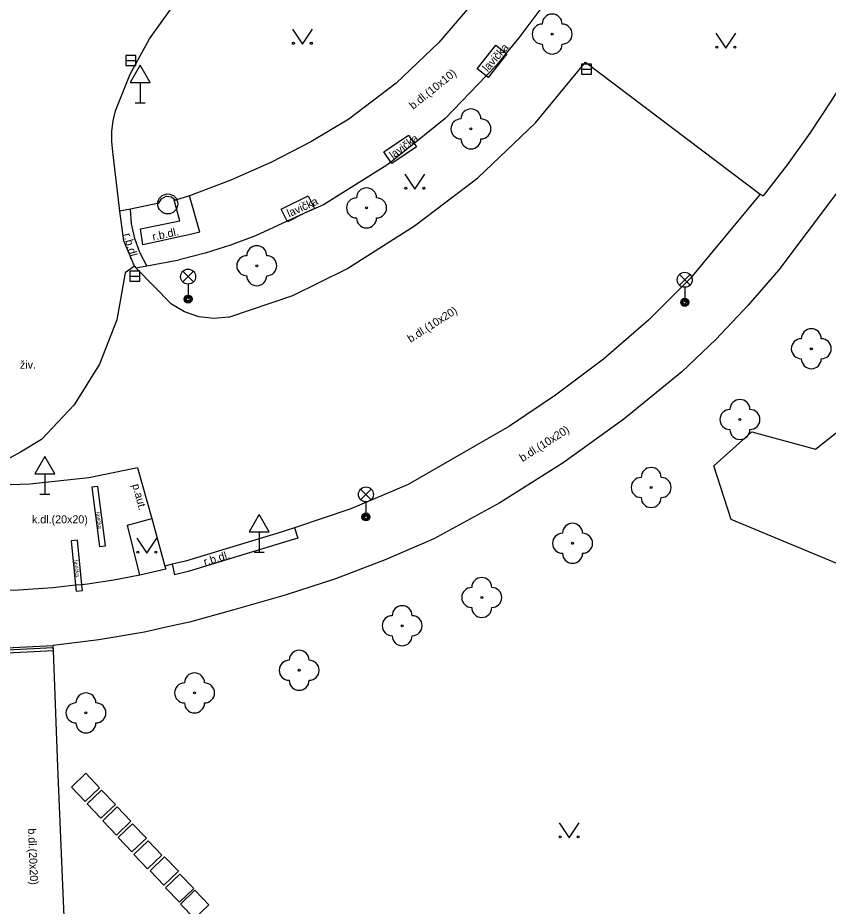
# Model space of a CAD drawing. Extents: x -600309 to -598967, y -1161267 to -1160292.
# Drawn here: x -599768.25 to -599727.72, y -1160664.5 to -1160620.07 of the extents above; entities that cross this region are included whole.
import ezdxf

# ---------------------------------------------------------------- set-up
doc = ezdxf.new("R2010")
doc.units = 0
for name, color, linetype in [('Level 10', 7, 'Continuous'), ('Level 11', 7, 'Continuous'), ('Level 22', 7, 'Continuous'), ('Level 24', 7, 'Continuous'), ('Level 27', 7, 'Continuous'), ('Level 33', 7, 'Continuous'), ('Level 34', 7, 'Continuous'), ('Level 36', 7, 'Continuous'), ('Level 40', 7, 'Continuous'), ('Level 42', 7, 'Continuous'), ('Level 53', 7, 'Continuous')]:
    doc.layers.add(name, color=color, linetype=linetype)

msp = doc.modelspace()

# ---------------------------------------------------------------- linework, layer by layer
at = {"layer": 'Level 10'}
for points in [[(-599761.67, -1160621.13), (-599760.56, -1160619.6), (-599759.4, -1160618.39), (-599759.26, -1160618.24), (-599757.79, -1160617.06)], [(-599763.36, -1160624.73), (-599762.63, -1160622.9), (-599761.67, -1160621.13)], [(-599757.69, -1160635.05), (-599754.5, -1160633.96), (-599751.79, -1160632.62), (-599748.41, -1160630.47), (-599745.25, -1160628.08), (-599742.37, -1160625.32), (-599739.86, -1160622.3), (-599731.12, -1160628.89), (-599734.62, -1160633.09), (-599736.72, -1160635.2), (-599738.97, -1160637.14), (-599741.36, -1160638.94), (-599743.66, -1160640.49), (-599748.73, -1160643.41), (-599751.59, -1160644.62), (-599754.42, -1160645.57), (-599755.08, -1160645.79), (-599759.87, -1160647.24), (-599760.53, -1160647.4), (-599760.89, -1160647.49)], [(-599763.5, -1160626.78), (-599763.55, -1160626.26), (-599763.54, -1160625.75), (-599763.48, -1160625.23), (-599763.36, -1160624.73)], [(-599762.41, -1160632.5), (-599762.95, -1160631.22), (-599763.15, -1160629.74), (-599763.5, -1160626.78)], [(-599762.41, -1160632.5), (-599762.34, -1160632.57), (-599760.56, -1160634.4)], [(-599757.69, -1160635.05), (-599758.44, -1160635.11), (-599759.19, -1160635.02), (-599759.91, -1160634.78), (-599760.56, -1160634.4)], [(-599762.26, -1160642.58), (-599764.7, -1160643.07), (-599767.65, -1160643.39), (-599770.07, -1160643.48), (-599771.67, -1160643.48)], [(-599762.26, -1160642.58), (-599761.54, -1160645.11), (-599760.89, -1160647.49)]]:
    msp.add_lwpolyline(points, dxfattribs=at)
at = {"layer": 'Level 11'}
for points in [[(-599743.62, -1160616.59), (-599745.27, -1160619.05), (-599747.19, -1160621.31), (-599749.33, -1160623.35), (-599751.69, -1160625.14)], [(-599720.46, -1160616.58), (-599722.13, -1160620.36), (-599724.08, -1160624.01), (-599726.3, -1160627.49), (-599728.78, -1160630.8)], [(-599740.27, -1160616.76), (-599740.98, -1160617.93), (-599741.18, -1160618.24), (-599742.15, -1160619.68), (-599743.19, -1160621.07), (-599743.83, -1160621.85)], [(-599743.83, -1160621.85), (-599744.29, -1160622.42)], [(-599744.29, -1160622.42), (-599744.83, -1160622.98)], [(-599726.55, -1160622.56), (-599727.57, -1160624.22), (-599728.65, -1160625.84), (-599729.78, -1160627.43), (-599730.97, -1160628.97)], [(-599744.83, -1160622.98), (-599746.88, -1160625.11), (-599748.43, -1160626.36)], [(-599751.69, -1160625.14), (-599753.6, -1160626.27), (-599755.57, -1160627.29), (-599757.59, -1160628.19), (-599759.66, -1160628.98)], [(-599748.43, -1160626.36), (-599749.59, -1160627.29)], [(-599749.59, -1160627.29), (-599749.79, -1160627.45), (-599752.96, -1160629.42), (-599753.91, -1160629.85)], [(-599761.2, -1160629.35), (-599761.07, -1160629.12), (-599760.83, -1160629), (-599760.57, -1160629.03), (-599760.36, -1160629.19)], [(-599759.66, -1160628.98), (-599760.36, -1160629.19), (-599760.43, -1160629.21)], [(-599759.15, -1160630.8), (-599759.66, -1160628.98)], [(-599731.12, -1160628.89), (-599730.97, -1160628.97)], [(-599761.2, -1160629.35), (-599762.62, -1160629.64), (-599763.15, -1160629.74)], [(-599760.15, -1160630.22), (-599760.4019, -1160629.3091), (-599760.43, -1160629.21)], [(-599761.8, -1160632.47), (-599762.14, -1160631.81), (-599762.4, -1160631.11), (-599762.56, -1160630.38), (-599762.62, -1160629.64)], [(-599753.91, -1160629.85), (-599754.78, -1160630.25)], [(-599759.15, -1160630.8), (-599759.55, -1160630.89), (-599761.99, -1160631.42), (-599762.11, -1160630.63), (-599760.15, -1160630.22)], [(-599754.78, -1160630.25), (-599756.36, -1160630.97)], [(-599728.78, -1160630.8), (-599730.2, -1160632.67), (-599731.72, -1160634.45), (-599733.34, -1160636.16), (-599735.04, -1160637.77)], [(-599756.36, -1160630.97), (-599757.61, -1160631.44), (-599758.88, -1160631.85), (-599760.18, -1160632.18)], [(-599762.34, -1160632.57), (-599761.8, -1160632.47), (-599760.18, -1160632.18)], [(-599762.41, -1160632.5), (-599762.88, -1160632.83)], [(-599762.88, -1160632.83), (-599763.3, -1160635.18), (-599764.17, -1160637.4), (-599765.43, -1160639.42), (-599767.06, -1160641.16)], [(-599726.5, -1160647.7), (-599732.58, -1160645.16), (-599733.44, -1160642.47), (-599731.55, -1160640.77), (-599728.36, -1160641.64), (-599726.36, -1160640.06), (-599724.78, -1160636.52), (-599720.47, -1160638.23)], [(-599735.04, -1160637.77), (-599737.94, -1160640.14), (-599740.98, -1160642.33), (-599744.15, -1160644.32), (-599747.44, -1160646.12)], [(-599767.06, -1160641.16), (-599768.12, -1160641.79), (-599769.2, -1160642.37), (-599770.32, -1160642.89)], [(-599762.15, -1160647.94), (-599762.77, -1160645.44), (-599761.54, -1160645.11)], [(-599754.42, -1160645.57), (-599754.24, -1160646.09)], [(-599754.24, -1160646.09), (-599754.92, -1160646.3), (-599759.73, -1160647.76), (-599760.41, -1160647.92)], [(-599747.44, -1160646.12), (-599749.88, -1160647.18), (-599752.36, -1160648.12), (-599754.88, -1160648.95), (-599757.44, -1160649.67)], [(-599760.85, -1160647.65), (-599762.15, -1160647.94)], [(-599760.89, -1160647.49), (-599760.85, -1160647.65)], [(-599760.53, -1160647.4), (-599760.41, -1160647.92)], [(-599762.15, -1160647.94), (-599763.45, -1160648.19), (-599764.76, -1160648.39)], [(-599765.36, -1160648.45), (-599766.49, -1160648.57), (-599768.22, -1160648.69), (-599769.95, -1160648.75), (-599771.69, -1160648.76)], [(-599765.04, -1160648.42), (-599765.36, -1160648.45)], [(-599764.76, -1160648.39), (-599765.04, -1160648.42)], [(-599757.44, -1160649.67), (-599759.66, -1160650.29), (-599760.671, -1160650.5137), (-599761.92, -1160650.79), (-599764.19, -1160651.18), (-599766.48, -1160651.46)], [(-599769.49, -1160651.61), (-599766.48, -1160651.46)], [(-599765.45, -1160676.19), (-599765.7, -1160670.31), (-599765.74, -1160669.36), (-599766.24, -1160657.52), (-599766.47, -1160651.71), (-599766.48, -1160651.46)], [(-599765.57, -1160658.54), (-599764.85, -1160657.85)], [(-599764.85, -1160657.85), (-599764.16, -1160658.57)], [(-599764.88, -1160659.26), (-599765.57, -1160658.54)], [(-599764.16, -1160658.57), (-599764.88, -1160659.26)], [(-599764.78, -1160659.38), (-599764.06, -1160658.69)], [(-599764.06, -1160658.69), (-599763.37, -1160659.41)], [(-599764.09, -1160660.1), (-599764.78, -1160659.38)], [(-599763.37, -1160659.41), (-599764.09, -1160660.1)], [(-599764, -1160660.22), (-599763.28, -1160659.53)], [(-599763.28, -1160659.53), (-599762.59, -1160660.25)], [(-599763.31, -1160660.94), (-599764, -1160660.22)], [(-599762.59, -1160660.25), (-599763.31, -1160660.94)], [(-599763.23, -1160661.06), (-599762.51, -1160660.37)], [(-599762.51, -1160660.37), (-599761.82, -1160661.09)], [(-599762.54, -1160661.78), (-599763.23, -1160661.06)], [(-599761.82, -1160661.09), (-599762.54, -1160661.78)], [(-599762.45, -1160661.91), (-599761.73, -1160661.22)], [(-599761.73, -1160661.22), (-599761.04, -1160661.94)], [(-599761.76, -1160662.63), (-599762.45, -1160661.91)], [(-599761.04, -1160661.94), (-599761.76, -1160662.63)], [(-599761.63, -1160662.72), (-599760.91, -1160662.03)], [(-599760.91, -1160662.03), (-599760.22, -1160662.75)], [(-599760.94, -1160663.44), (-599761.63, -1160662.72)], [(-599760.22, -1160662.75), (-599760.94, -1160663.44)], [(-599760.86, -1160663.58), (-599760.14, -1160662.89)], [(-599760.14, -1160662.89), (-599759.45, -1160663.61)], [(-599760.17, -1160664.3), (-599760.86, -1160663.58)], [(-599759.45, -1160663.61), (-599760.17, -1160664.3)], [(-599760.11, -1160664.39), (-599759.39, -1160663.7)], [(-599759.39, -1160663.7), (-599758.7, -1160664.42)], [(-599759.42, -1160665.11), (-599760.11, -1160664.39)], [(-599758.7, -1160664.42), (-599759.42, -1160665.11)]]:
    msp.add_lwpolyline(points, dxfattribs=at)
at = {"layer": 'Level 22'}
for centre in [(-599741.53, -1160620.89), (-599745.59, -1160625.63), (-599750.81, -1160629.58), (-599756.3, -1160632.47), (-599728.57, -1160636.62), (-599732.14, -1160640.16), (-599736.58, -1160643.56), (-599740.51, -1160646.35), (-599745.05, -1160649.06), (-599749.03, -1160650.47), (-599754.18, -1160652.7), (-599759.41, -1160653.83), (-599764.84, -1160654.83)]:
    msp.add_circle(centre, 0.05, dxfattribs=at)
for centre, start, end in [((-599741.53, -1160620.39), 0, 180), ((-599742.03, -1160620.89), 90, 270), ((-599741.03, -1160620.89), 270, 90), ((-599741.53, -1160621.39), 180, 0), ((-599745.59, -1160625.13), 0, 180), ((-599746.09, -1160625.63), 90, 270), ((-599745.09, -1160625.63), 270, 90), ((-599745.59, -1160626.13), 180, 0), ((-599750.81, -1160629.08), 0, 180), ((-599751.31, -1160629.58), 90, 270), ((-599750.31, -1160629.58), 270, 90), ((-599750.81, -1160630.08), 180, 0), ((-599756.3, -1160631.97), 0, 180), ((-599756.8, -1160632.47), 90, 270), ((-599755.8, -1160632.47), 270, 90), ((-599756.3, -1160632.97), 180, 0), ((-599728.57, -1160636.12), 0, 180), ((-599729.07, -1160636.62), 90, 270), ((-599728.07, -1160636.62), 270, 90), ((-599728.57, -1160637.12), 180, 0), ((-599732.14, -1160639.66), 0, 180), ((-599732.64, -1160640.16), 90, 270), ((-599731.64, -1160640.16), 270, 90), ((-599732.14, -1160640.66), 180, 0), ((-599736.58, -1160643.06), 0, 180), ((-599737.08, -1160643.56), 90, 270), ((-599736.08, -1160643.56), 270, 90), ((-599736.58, -1160644.06), 180, 0), ((-599740.51, -1160645.85), 0, 180), ((-599741.01, -1160646.35), 90, 270), ((-599740.01, -1160646.35), 270, 90), ((-599740.51, -1160646.85), 180, 0), ((-599745.05, -1160648.56), 0, 180), ((-599745.55, -1160649.06), 90, 270), ((-599744.55, -1160649.06), 270, 90), ((-599749.03, -1160649.97), 0, 180), ((-599745.05, -1160649.56), 180, 0), ((-599749.53, -1160650.47), 90, 270), ((-599748.53, -1160650.47), 270, 90), ((-599749.03, -1160650.97), 180, 0), ((-599754.18, -1160652.2), 0, 180), ((-599754.68, -1160652.7), 90, 270), ((-599753.68, -1160652.7), 270, 90), ((-599759.41, -1160653.33), 0, 180), ((-599759.91, -1160653.83), 90, 270), ((-599758.91, -1160653.83), 270, 90), ((-599754.18, -1160653.2), 180, 0), ((-599764.84, -1160654.33), 0, 180), ((-599765.34, -1160654.83), 90, 270), ((-599764.34, -1160654.83), 270, 90), ((-599759.41, -1160654.33), 180, 0), ((-599764.84, -1160655.33), 180, 0)]:
    msp.add_arc(centre, 0.5, start, end, dxfattribs=at)
at = {"layer": 'Level 24'}
for points in [[(-599766.48, -1160651.58), (-599769.45, -1160651.73)], [(-599769.44, -1160651.86), (-599766.47, -1160651.71)], [(-599766.47, -1160651.71), (-599766.48, -1160651.58)]]:
    msp.add_lwpolyline(points, dxfattribs=at)
at = {"layer": 'Level 27'}
for p, q in [((-599762.85, -1160622.21), (-599762.35, -1160622.21)), ((-599740.07, -1160622.65), (-599739.57, -1160622.65)), ((-599762.65, -1160633), (-599762.15, -1160633))]:
    msp.add_line(p, q, dxfattribs=at)
for points in [[(-599762.85, -1160622.46), (-599762.35, -1160622.46), (-599762.35, -1160621.96), (-599762.85, -1160621.96)], [(-599740.07, -1160622.9), (-599739.57, -1160622.9), (-599739.57, -1160622.4), (-599740.07, -1160622.4)], [(-599762.65, -1160633.25), (-599762.15, -1160633.25), (-599762.15, -1160632.75), (-599762.65, -1160632.75)]]:
    msp.add_lwpolyline(points, close=True, dxfattribs=at)
msp.add_circle((-599760.75, -1160629.38), 0.5, dxfattribs=at)
at = {"layer": 'Level 33'}
for p, q in [((-599759.995, -1160633.28), (-599759.465, -1160632.75)), ((-599759.995, -1160632.75), (-599759.465, -1160633.28)), ((-599735.165, -1160633.44), (-599734.635, -1160632.91)), ((-599735.165, -1160632.91), (-599734.635, -1160633.44)), ((-599759.73, -1160633.39), (-599759.73, -1160634.14)), ((-599734.9, -1160633.55), (-599734.9, -1160634.3)), ((-599751.105, -1160644.17), (-599750.575, -1160643.64)), ((-599751.105, -1160643.64), (-599750.575, -1160644.17)), ((-599750.84, -1160644.28), (-599750.84, -1160645.03))]:
    msp.add_line(p, q, dxfattribs=at)
for centre, radius in [((-599759.73, -1160633.015), 0.375), ((-599734.9, -1160633.175), 0.375), ((-599759.73, -1160634.14), 0.2), ((-599759.73, -1160634.14), 0.1445), ((-599759.73, -1160634.14), 0.0876), ((-599734.9, -1160634.3), 0.2), ((-599734.9, -1160634.3), 0.1445), ((-599734.9, -1160634.3), 0.0876), ((-599750.84, -1160643.905), 0.375), ((-599750.84, -1160645.03), 0.2), ((-599750.84, -1160645.03), 0.1445), ((-599750.84, -1160645.03), 0.0876)]:
    msp.add_circle(centre, radius, dxfattribs=at)
at = {"layer": 'Level 34'}
for p, q in [((-599762.13, -1160623.312), (-599762.13, -1160624.33)), ((-599762.38, -1160624.33), (-599761.88, -1160624.33)), ((-599766.9, -1160642.882), (-599766.9, -1160643.9)), ((-599767.15, -1160643.9), (-599766.65, -1160643.9)), ((-599756.18, -1160645.772), (-599756.18, -1160646.79)), ((-599756.43, -1160646.79), (-599755.93, -1160646.79))]:
    msp.add_line(p, q, dxfattribs=at)
for points in [[(-599762.63, -1160623.312), (-599761.63, -1160623.312), (-599762.13, -1160622.446)], [(-599767.4, -1160642.882), (-599766.4, -1160642.882), (-599766.9, -1160642.016)], [(-599756.68, -1160645.772), (-599755.68, -1160645.772), (-599756.18, -1160644.906)]]:
    msp.add_lwpolyline(points, close=True, dxfattribs=at)
at = {"layer": 'Level 36'}
for points in [[(-599754.52, -1160620.65), (-599754.02, -1160621.4), (-599753.52, -1160620.65)], [(-599733.34, -1160620.84), (-599732.84, -1160621.59), (-599732.34, -1160620.84)], [(-599748.9, -1160627.9), (-599748.4, -1160628.65), (-599747.9, -1160627.9)], [(-599762.3, -1160646.09), (-599761.8, -1160646.84), (-599761.3, -1160646.09)], [(-599741.18, -1160660.32), (-599740.68, -1160661.07), (-599740.18, -1160660.32)]]:
    msp.add_lwpolyline(points, dxfattribs=at)
for centre in [(-599754.4702, -1160621.3498), (-599753.5708, -1160621.3498), (-599733.2902, -1160621.5398), (-599732.3908, -1160621.5398), (-599748.8502, -1160628.5998), (-599747.9508, -1160628.5998), (-599762.2502, -1160646.7898), (-599761.3508, -1160646.7898), (-599741.1302, -1160661.0198), (-599740.2308, -1160661.0198)]:
    msp.add_circle(centre, 0.05, dxfattribs=at)
at = {"layer": 'Level 53'}
for points in [[(-599745.28, -1160622.62), (-599744.34, -1160621.44)], [(-599744.34, -1160621.44), (-599743.83, -1160621.85)], [(-599743.79, -1160621.88), (-599744.73, -1160623.06)], [(-599743.83, -1160621.85), (-599743.79, -1160621.88)], [(-599744.83, -1160622.98), (-599745.28, -1160622.62)], [(-599744.73, -1160623.06), (-599744.83, -1160622.98)], [(-599749.94, -1160626.78), (-599748.71, -1160625.94)], [(-599748.71, -1160625.94), (-599748.43, -1160626.36)], [(-599748.43, -1160626.36), (-599748.32, -1160626.52)], [(-599749.59, -1160627.29), (-599749.94, -1160626.78)], [(-599748.32, -1160626.52), (-599749.55, -1160627.36)], [(-599749.55, -1160627.36), (-599749.59, -1160627.29)], [(-599755.08, -1160629.65), (-599753.73, -1160628.98)], [(-599753.73, -1160628.98), (-599753.42, -1160629.61)], [(-599754.78, -1160630.25), (-599755.08, -1160629.65)], [(-599753.91, -1160629.85), (-599754.77, -1160630.28)], [(-599753.42, -1160629.61), (-599753.91, -1160629.85)], [(-599754.77, -1160630.28), (-599754.78, -1160630.25)], [(-599764.24, -1160643.51), (-599764.54, -1160643.55)], [(-599764.54, -1160643.55), (-599764.16, -1160646.51)], [(-599763.86, -1160646.47), (-599764.24, -1160643.51)], [(-599765.26, -1160646.2), (-599765.58, -1160646.23)], [(-599765.58, -1160646.23), (-599765.36, -1160648.45)], [(-599765.04, -1160648.42), (-599765.26, -1160646.2)], [(-599764.16, -1160646.51), (-599763.86, -1160646.47)], [(-599765.36, -1160648.45), (-599765.33, -1160648.74)], [(-599765.01, -1160648.71), (-599765.04, -1160648.42)], [(-599765.33, -1160648.74), (-599765.01, -1160648.71)]]:
    msp.add_lwpolyline(points, dxfattribs=at)

# ---------------------------------------------------------------- texts
at = {"layer": 'Level 40'}
for s, rotation, p in [('b.dl.(10x10)', 38.85, (-599748.48, -1160624.68)), ('r.b.dl.', 285.49, (-599762.97, -1160630.9)), ('r.b.dl.', 12, (-599761.48, -1160631.22)), ('b.dl.(10x20)', 32.46, (-599748.61, -1160636.33)), ('b.dl.(10x20)', 32.46, (-599743.01, -1160642.29)), ('r.b.dl.', 16.84, (-599758.89, -1160647.48)), ('b.dl.(20x20)', 272.31, (-599767.74, -1160660.61))]:
    msp.add_text(s, height=0.4, rotation=rotation, dxfattribs=at).set_placement(p)
for s, p in [('živ.', (-599768.14, -1160637.62)), ('k.dl.(20x20)', (-599767.54, -1160645.35))]:
    msp.add_text(s, height=0.4, dxfattribs=at).set_placement(p)
at = {"layer": 'Level 42'}
for s, height, rotation, p in [('lavička', 0.4, 48.34, (-599744.76, -1160622.8)), ('lavička', 0.4, 36.28, (-599749.49, -1160627.15)), ('lavička', 0.4, 24.41, (-599754.68, -1160630.06)), ('p.aut.', 0.4, 285.17, (-599762.53, -1160643.43)), ('lavička', 0.2, 277.32, (-599764.34, -1160644.8)), ('lavička', 0.2, 275.69, (-599765.44, -1160647.2))]:
    msp.add_text(s, height=height, rotation=rotation, dxfattribs=at).set_placement(p)

doc.saveas('drawing.dxf')
